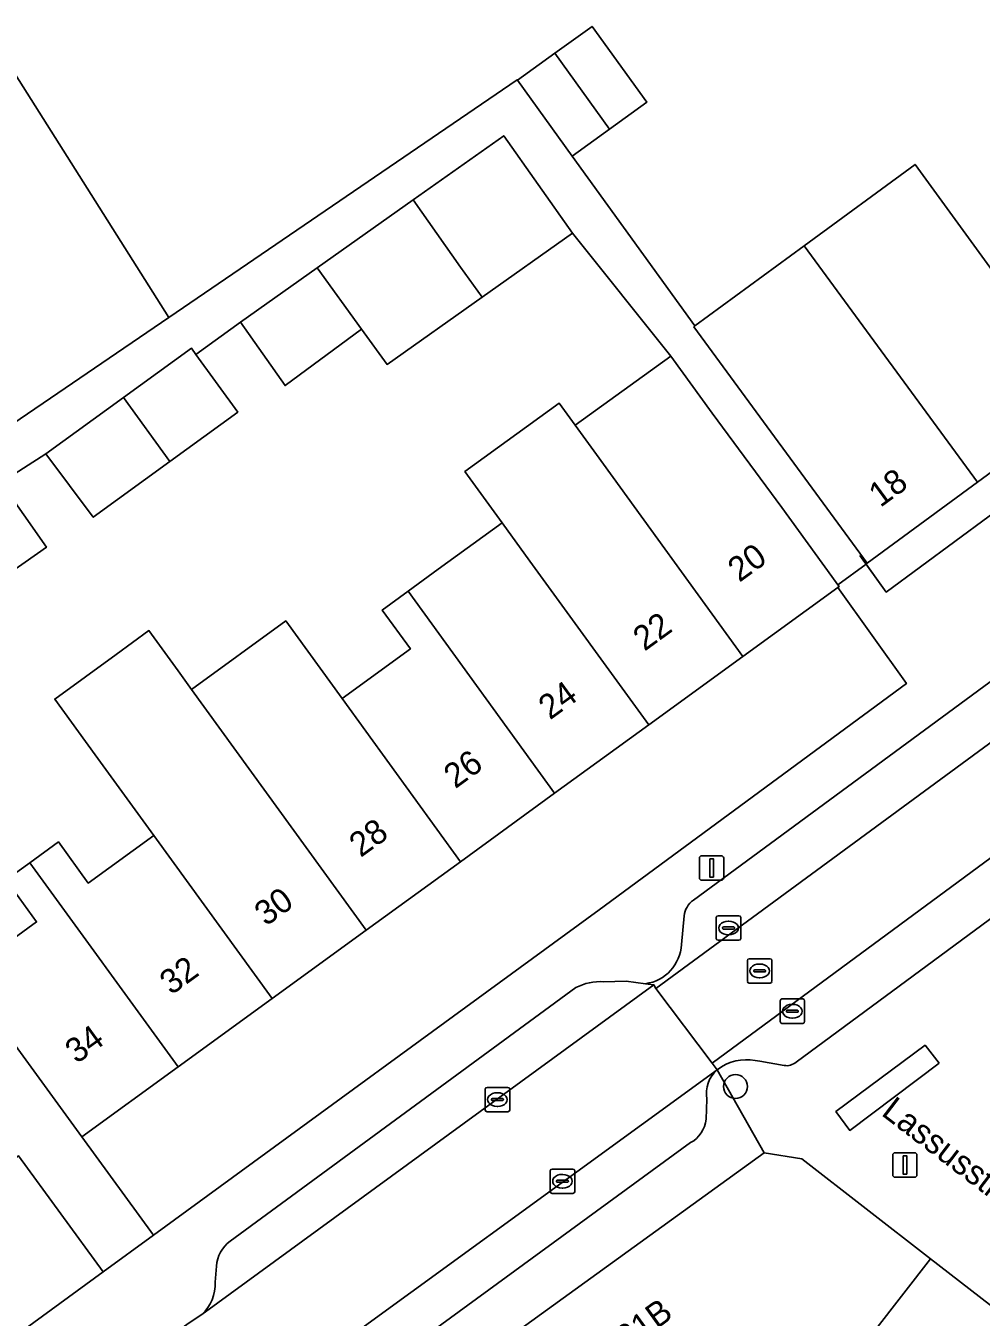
# Model space of a CAD drawing. Extents: x 159817 to 160765, y 380688 to 381638.
# Drawn here: x 160021.9 to 160061, y 381436.1 to 381488.9 of the extents above; entities that cross this region are included whole.
import ezdxf

# ---------------------------------------------------------------- set-up
doc = ezdxf.new("R2010")
doc.units = 0
for name, color, linetype in [('IMGEO_Boom', 7, 'Continuous'), ('IMGEO_Erf', 7, 'Continuous'), ('IMGEO_Groenvoorziening', 7, 'Continuous'), ('IMGEO_Haag', 7, 'Continuous'), ('IMGEO_Kolk', 7, 'Continuous'), ('IMGEO_Lichtmast', 7, 'Continuous'), ('IMGEO_Muur', 7, 'Continuous'), ('IMGEO_Openbare_ruimte_label', 7, 'Continuous'), ('IMGEO_Pand', 7, 'Continuous'), ('IMGEO_Pand_nummerreeks', 7, 'Continuous'), ('IMGEO_Parkeervlak_open', 7, 'Continuous'), ('IMGEO_Rijbaan_lokaal_open', 7, 'Continuous'), ('IMGEO_Rioolput', 7, 'Continuous'), ('IMGEO_Voetpad_open', 7, 'Continuous')]:
    doc.layers.add(name, color=color, linetype=linetype)

msp = doc.modelspace()

# ---------------------------------------------------------------- linework, layer by layer
at = {"layer": 'IMGEO_Boom'}
msp.add_circle((160050.979, 381445.518), 0.489, dxfattribs=at)
at = {"layer": 'IMGEO_Erf'}
for points in [[(160018.16, 381492.216), (160027.791, 381476.962), (160042.046, 381486.683), (160042.062, 381486.661), (160043.586, 381487.762), (160045.11, 381488.863), (160047.35, 381485.764), (160045.827, 381484.663), (160044.303, 381483.561), (160049.318, 381476.617), (160053.782, 381479.891), (160058.321, 381483.22), (160065.379, 381473.526), (160060.872, 381470.222), (160056.365, 381466.917), (160056.317, 381466.882), (160057.143, 381465.734), (160069.783, 381475.059)], [(160019.421, 381450.096), (160022.385, 381452.249), (160021.138, 381453.965), (160022.109, 381454.67), (160023.279, 381455.52), (160024.501, 381453.837), (160027.183, 381455.784), (160024.788, 381459.082), (160023.133, 381461.362), (160025.638, 381463.181), (160026.985, 381464.159), (160028.179, 381462.515), (160028.73, 381461.756), (160032.582, 381464.553), (160034.884, 381461.383), (160037.681, 381463.415), (160036.528, 381465.001), (160037.583, 381465.767), (160038.82, 381466.665), (160041.436, 381468.563), (160039.91, 381470.664), (160043.761, 381473.461), (160044.417, 381472.558), (160048.331, 381475.376), (160044.316, 381480.415), (160040.613, 381477.795), (160036.727, 381475.046), (160035.681, 381476.485), (160032.554, 381474.178), (160030.724, 381476.771), (160028.906, 381475.45), (160030.619, 381473.093), (160027.843, 381471.076), (160024.703, 381468.795), (160022.772, 381471.387), (160020.937, 381470.219), (160022.792, 381467.571), (160020.029, 381465.635)]]:
    msp.add_lwpolyline(points, dxfattribs=at)
for points in [[(160057.967, 381461.996), (160055.158, 381465.918), (160051.282, 381463.103), (160047.431, 381460.307), (160043.58, 381457.509), (160039.728, 381454.712), (160035.876, 381451.915), (160032.025, 381449.117), (160028.173, 381446.32), (160024.239, 381443.463), (160027.173, 381439.443), (160045.402, 381452.747)], [(160025.115, 381437.941), (160021.653, 381442.684), (160016.911, 381439.24), (160012.312, 381435.9), (160007.712, 381432.559), (160002.971, 381429.116), (160006.457, 381424.324)]]:
    msp.add_lwpolyline(points, close=True, dxfattribs=at)
at = {"layer": 'IMGEO_Groenvoorziening'}
msp.add_lwpolyline([(160059.311, 381446.468), (160058.736, 381447.208), (160055.087, 381444.493), (160055.654, 381443.725)], close=True, dxfattribs=at)
at = {"layer": 'IMGEO_Haag'}
msp.add_lwpolyline([(160059.311, 381446.468), (160058.736, 381447.208), (160055.087, 381444.493), (160055.654, 381443.725)], close=True, dxfattribs=at)
at = {"layer": 'IMGEO_Kolk'}
for p, q in [((160050.192, 381451.574), (160050.192, 381452.426)), ((160050.267, 381452.5), (160051.119, 381452.5)), ((160050.68, 381452.28), (160050.705, 381452.28)), ((160051.193, 381452.426), (160051.193, 381451.574)), ((160050.451, 381451.994), (160050.451, 381452.006)), ((160050.889, 381451.957), (160050.491, 381451.957)), ((160050.494, 381452.043), (160050.892, 381452.043)), ((160050.703, 381451.72), (160050.678, 381451.72)), ((160050.935, 381452.006), (160050.935, 381451.994)), ((160051.119, 381451.5), (160050.267, 381451.5)), ((160052.803, 381448.172), (160052.803, 381449.024)), ((160052.878, 381449.098), (160053.73, 381449.098)), ((160053.804, 381449.024), (160053.804, 381448.172)), ((160053.062, 381448.592), (160053.062, 381448.604)), ((160053.5, 381448.555), (160053.102, 381448.555)), ((160053.105, 381448.641), (160053.503, 381448.641)), ((160053.291, 381448.878), (160053.316, 381448.878)), ((160053.546, 381448.604), (160053.546, 381448.592)), ((160053.73, 381448.098), (160052.878, 381448.098)), ((160053.314, 381448.318), (160053.289, 381448.318)), ((160040.739, 381444.559), (160040.739, 381445.411)), ((160040.814, 381445.485), (160041.666, 381445.485)), ((160041.74, 381445.411), (160041.74, 381444.559)), ((160040.998, 381444.979), (160040.998, 381444.991)), ((160041.436, 381444.942), (160041.038, 381444.942)), ((160041.041, 381445.028), (160041.439, 381445.028)), ((160041.227, 381445.265), (160041.252, 381445.265)), ((160041.482, 381444.991), (160041.482, 381444.979)), ((160041.666, 381444.485), (160040.814, 381444.485)), ((160041.25, 381444.705), (160041.225, 381444.705)), ((160043.474, 381442.145), (160044.326, 381442.145)), ((160043.399, 381441.219), (160043.399, 381442.071)), ((160043.658, 381441.639), (160043.658, 381441.651)), ((160044.096, 381441.602), (160043.698, 381441.602)), ((160043.701, 381441.688), (160044.099, 381441.688)), ((160043.887, 381441.925), (160043.912, 381441.925)), ((160044.142, 381441.651), (160044.142, 381441.639)), ((160044.4, 381442.071), (160044.4, 381441.219)), ((160044.326, 381441.145), (160043.474, 381441.145)), ((160043.91, 381441.365), (160043.885, 381441.365))]:
    msp.add_line(p, q, dxfattribs=at)
for points in [[(160050.192, 381451.574), (160050.192, 381452.426)], [(160050.267, 381452.5), (160051.119, 381452.5)], [(160051.193, 381452.426), (160051.193, 381451.574)], [(160051.119, 381451.5), (160050.267, 381451.5)], [(160052.803, 381448.172), (160052.803, 381449.024)], [(160052.878, 381449.098), (160053.73, 381449.098)], [(160053.804, 381449.024), (160053.804, 381448.172)], [(160053.73, 381448.098), (160052.878, 381448.098)], [(160040.739, 381444.559), (160040.739, 381445.411)], [(160040.814, 381445.485), (160041.666, 381445.485)], [(160041.74, 381445.411), (160041.74, 381444.559)], [(160041.666, 381444.485), (160040.814, 381444.485)], [(160043.474, 381442.145), (160044.326, 381442.145)], [(160043.399, 381441.219), (160043.399, 381442.071)], [(160044.4, 381442.071), (160044.4, 381441.219)], [(160044.326, 381441.145), (160043.474, 381441.145)]]:
    msp.add_lwpolyline(points, dxfattribs=at)
for centre, radius, start, end in [((160050.269, 381452.424), 0.0765, 91.552, 178.448), ((160050.269, 381452.424), 0.0765, 91.552, 178.448), ((160051.117, 381452.424), 0.0765, 1.552, 88.448), ((160051.117, 381452.424), 0.0765, 1.552, 88.448), ((160050.491, 381452.003), 0.0403, 85.8775, 175.7526), ((160050.488, 381451.993), 0.0366, 178.938, 274.7102), ((160050.892, 381452), 0.043, 264.8664, 352.4533), ((160050.896, 381452.005), 0.0386, 1.7309, 96.639), ((160050.269, 381451.576), 0.0765, 181.552, 268.448), ((160050.269, 381451.576), 0.0765, 181.552, 268.448), ((160051.117, 381451.576), 0.0765, 271.552, 358.448), ((160051.117, 381451.576), 0.0765, 271.552, 358.448), ((160052.88, 381449.022), 0.0765, 91.552, 178.448), ((160052.88, 381449.022), 0.0765, 91.552, 178.448), ((160053.728, 381449.022), 0.0765, 1.552, 88.448), ((160053.728, 381449.022), 0.0765, 1.552, 88.448), ((160053.102, 381448.601), 0.0403, 85.8775, 175.7526), ((160053.099, 381448.591), 0.0366, 178.938, 274.7102), ((160053.503, 381448.598), 0.043, 264.8664, 352.4533), ((160053.507, 381448.603), 0.0386, 1.7309, 96.639), ((160052.88, 381448.174), 0.0765, 181.552, 268.448), ((160052.88, 381448.174), 0.0765, 181.552, 268.448), ((160053.728, 381448.174), 0.0765, 271.552, 358.448), ((160053.728, 381448.174), 0.0765, 271.552, 358.448), ((160040.816, 381445.409), 0.0765, 91.552, 178.448), ((160040.816, 381445.409), 0.0765, 91.552, 178.448), ((160041.664, 381445.409), 0.0765, 1.552, 88.448), ((160041.664, 381445.409), 0.0765, 1.552, 88.448), ((160041.038, 381444.988), 0.0403, 85.8775, 175.7526), ((160041.035, 381444.978), 0.0366, 178.938, 274.7102), ((160041.439, 381444.985), 0.043, 264.8664, 352.4533), ((160041.443, 381444.99), 0.0386, 1.7309, 96.639), ((160040.816, 381444.561), 0.0765, 181.552, 268.448), ((160040.816, 381444.561), 0.0765, 181.552, 268.448), ((160041.664, 381444.561), 0.0765, 271.552, 358.448), ((160041.664, 381444.561), 0.0765, 271.552, 358.448), ((160043.476, 381442.069), 0.0765, 91.552, 178.448), ((160043.476, 381442.069), 0.0765, 91.552, 178.448), ((160044.324, 381442.069), 0.0765, 1.552, 88.448), ((160044.324, 381442.069), 0.0765, 1.552, 88.448), ((160043.698, 381441.648), 0.0403, 85.8775, 175.7526), ((160043.695, 381441.638), 0.0366, 178.938, 274.7102), ((160044.099, 381441.645), 0.043, 264.8664, 352.4533), ((160044.103, 381441.65), 0.0386, 1.7309, 96.639), ((160043.476, 381441.221), 0.0765, 181.552, 268.448), ((160043.476, 381441.221), 0.0765, 181.552, 268.448), ((160044.324, 381441.221), 0.0765, 271.552, 358.448), ((160044.324, 381441.221), 0.0765, 271.552, 358.448)]:
    msp.add_arc(centre, radius, start, end, dxfattribs=at)
for centre, major_axis, ratio, start_param, end_param in [((160050.679, 381452), (-0.387, 0.002), 0.722429, 4.712389, 7.853982), ((160050.704, 381452), (-0.39, 0.002), 0.717154, 1.570796, 4.712389), ((160053.29, 381448.598), (-0.387, 0.002), 0.722429, 4.712389, 7.853982), ((160053.315, 381448.598), (-0.39, 0.002), 0.717154, 1.570796, 4.712389), ((160041.226, 381444.985), (-0.387, 0.002), 0.722429, 4.712389, 7.853982), ((160041.251, 381444.985), (-0.39, 0.002), 0.717154, 1.570796, 4.712389), ((160043.886, 381441.645), (-0.387, 0.002), 0.722429, 4.712389, 7.853982), ((160043.911, 381441.645), (-0.39, 0.002), 0.717154, 1.570796, 4.712389)]:
    msp.add_ellipse(centre, major_axis=major_axis, ratio=ratio, start_param=start_param, end_param=end_param, dxfattribs=at)
at = {"layer": 'IMGEO_Lichtmast'}
for p, q in [((160049.504, 381454.054), (160049.504, 381454.854)), ((160049.504, 381454.854), (160049.504, 381454.054)), ((160049.604, 381454.954), (160050.394, 381454.954)), ((160050.394, 381454.954), (160049.604, 381454.954)), ((160050.494, 381454.854), (160050.494, 381454.054)), ((160050.494, 381454.054), (160050.494, 381454.854)), ((160050.394, 381453.954), (160049.604, 381453.954)), ((160049.604, 381453.954), (160050.394, 381453.954)), ((160057.41, 381441.911), (160057.41, 381442.711)), ((160057.41, 381442.711), (160057.41, 381441.911)), ((160057.51, 381442.811), (160058.3, 381442.811)), ((160058.3, 381442.811), (160057.51, 381442.811)), ((160058.4, 381442.711), (160058.4, 381441.911)), ((160058.4, 381441.911), (160058.4, 381442.711)), ((160058.3, 381441.811), (160057.51, 381441.811)), ((160057.51, 381441.811), (160058.3, 381441.811))]:
    msp.add_line(p, q, dxfattribs=at)
for points in [[(160049.924, 381454.829), (160050.074, 381454.829), (160050.074, 381454.079), (160049.924, 381454.079), (160049.924, 381454.829)], [(160057.83, 381442.686), (160057.98, 381442.686), (160057.98, 381441.936), (160057.83, 381441.936), (160057.83, 381442.686)]]:
    msp.add_lwpolyline(points, dxfattribs=at)
for centre, start, end in [((160049.604, 381454.854), 90, 180), ((160049.604, 381454.854), 90, 180), ((160050.394, 381454.854), 0, 90), ((160050.394, 381454.854), 360, 90), ((160049.604, 381454.054), 180, 270), ((160049.604, 381454.054), 180, 270), ((160050.394, 381454.054), 270, 0), ((160050.394, 381454.054), 270, 0), ((160057.51, 381442.711), 90, 180), ((160057.51, 381442.711), 90, 180), ((160058.3, 381442.711), 0, 90), ((160058.3, 381442.711), 360, 90), ((160057.51, 381441.911), 180, 270), ((160057.51, 381441.911), 180, 270), ((160058.3, 381441.911), 270, 0), ((160058.3, 381441.911), 270, 0)]:
    msp.add_arc(centre, 0.1, start, end, dxfattribs=at)
at = {"layer": 'IMGEO_Muur'}
msp.add_lwpolyline([(160056.063, 381467.236), (160057.143, 381465.734), (160069.783, 381475.059)], dxfattribs=at)
at = {"layer": 'IMGEO_Pand'}
for points in [[(160011.015, 381487.705), (160020.806, 381472.199), (160027.791, 381476.962), (160018.16, 381492.216)], [(160045.11, 381488.863), (160043.586, 381487.762), (160045.827, 381484.663), (160047.35, 381485.764)], [(160043.586, 381487.762), (160042.062, 381486.661), (160044.303, 381483.561), (160045.827, 381484.663)], [(160037.79, 381481.77), (160039.728, 381479.014), (160040.613, 381477.795), (160044.316, 381480.415), (160041.5, 381484.395)], [(160058.321, 381483.22), (160053.782, 381479.891), (160060.872, 381470.222), (160065.379, 381473.526)], [(160037.79, 381481.77), (160033.862, 381478.99), (160035.681, 381476.485), (160036.727, 381475.046), (160040.613, 381477.795), (160039.728, 381479.014)], [(160053.782, 381479.891), (160049.318, 381476.617), (160049.275, 381476.586), (160056.365, 381466.917), (160060.872, 381470.222)], [(160035.681, 381476.485), (160033.862, 381478.99), (160030.724, 381476.771), (160032.554, 381474.178)], [(160028.906, 381475.45), (160028.719, 381475.708), (160025.944, 381473.692), (160027.843, 381471.076), (160030.619, 381473.093)], [(160050.028, 381473.047), (160048.331, 381475.376), (160044.417, 381472.558), (160045.288, 381471.358), (160051.282, 381463.103), (160055.158, 381465.918), (160055.217, 381465.961), (160055.163, 381466.036), (160054.92, 381466.37), (160052.87, 381469.192)], [(160027.843, 381471.076), (160025.944, 381473.692), (160022.772, 381471.387), (160024.703, 381468.795)], [(160045.288, 381471.358), (160044.417, 381472.558), (160043.761, 381473.461), (160039.91, 381470.664), (160041.436, 381468.563), (160042.569, 381467.002), (160047.431, 381460.307), (160051.282, 381463.103)], [(160020.937, 381470.219), (160020.936, 381470.22), (160018.128, 381468.252), (160020.029, 381465.635), (160022.792, 381467.571)], [(160037.583, 381465.767), (160043.58, 381457.509), (160047.431, 381460.307), (160042.569, 381467.002), (160041.436, 381468.563), (160038.82, 381466.665)], [(160037.583, 381465.767), (160036.528, 381465.001), (160037.681, 381463.415), (160034.884, 381461.383), (160039.728, 381454.712), (160043.58, 381457.509)], [(160034.884, 381461.383), (160032.582, 381464.553), (160028.73, 381461.756), (160035.876, 381451.915), (160039.728, 381454.712)], [(160028.73, 381461.756), (160028.179, 381462.515), (160026.985, 381464.159), (160025.638, 381463.181), (160023.133, 381461.362), (160024.788, 381459.082), (160027.183, 381455.784), (160032.025, 381449.117), (160035.876, 381451.915)], [(160032.025, 381449.117), (160027.183, 381455.784), (160024.501, 381453.837), (160023.279, 381455.52), (160022.109, 381454.67), (160028.173, 381446.32)], [(160028.173, 381446.32), (160022.109, 381454.67), (160021.138, 381453.965), (160022.385, 381452.249), (160019.421, 381450.096), (160021.3, 381447.509), (160024.239, 381443.463)], [(160054.309, 381432.488), (160058.955, 381438.477), (160053.686, 381442.564), (160052.148, 381442.81), (160038.859, 381433.197), (160041.789, 381429.147), (160043.336, 381427.009), (160052.669, 381433.76)], [(160054.309, 381432.488), (160052.529, 381430.193), (160054.389, 381428.751), (160052.849, 381426.766), (160054.664, 381425.358), (160062.63, 381435.626), (160058.955, 381438.477)]]:
    msp.add_lwpolyline(points, close=True, dxfattribs=at)
at = {"layer": 'IMGEO_Parkeervlak_open'}
for points in [[(160047.299, 381449.724), (160047.631, 381449.677), (160047.723, 381449.532), (160071.444, 381466.944)], [(160067.431, 381466.507), (160049.257, 381453.137)], [(160073.316, 381463.635), (160050.029, 381446.475), (160050.226, 381446.2), (160050.44, 381446.355)], [(160053.453, 381446.521), (160072.031, 381460.205)], [(160048.872, 381452.494), (160048.768, 381451.325)], [(160029.153, 381436.195), (160047.631, 381449.677), (160047.299, 381449.724), (160046.502, 381449.825), (160045.582, 381449.804)], [(160044.452, 381449.564), (160030.306, 381439.198)], [(160051.973, 381446.551), (160052.965, 381446.381)], [(160050.226, 381446.2), (160031.503, 381432.601)], [(160049.773, 381444.182), (160049.81, 381445.007)], [(160034.765, 381432.731), (160049.14, 381443.224)], [(160029.746, 381438.171), (160029.694, 381437.523)]]:
    msp.add_lwpolyline(points, dxfattribs=at)
for centre, radius, start, end in [((160049.761, 381452.399), 0.894, 124.3089, 173.8685), ((160047.062, 381451.416), 1.708, 277.9692, 356.9549), ((160045.455, 381447.621), 2.187, 86.6745, 117.3072), ((160051.458, 381444.485), 2.129, 76.0044, 118.5675), ((160053.073, 381446.926), 0.555, 258.812, 313.2029), ((160051.042, 381445.247), 1.255, 130.547, 191.0056), ((160048.53, 381444.315), 1.25, 299.2033, 353.8871), ((160031.096, 381438.101), 1.351, 125.7527, 177.0421), ((160027.938, 381437.464), 1.757, 313.7547, 1.9154)]:
    msp.add_arc(centre, radius, start, end, dxfattribs=at)
at = {"layer": 'IMGEO_Rijbaan_lokaal_open'}
msp.add_lwpolyline([(160075.646, 381469.98), (160074.954, 381469.487), (160072.43, 381467.667), (160071.444, 381466.944), (160047.723, 381449.532), (160050.029, 381446.475), (160073.316, 381463.635)], dxfattribs=at)
msp.add_lwpolyline([(160050.226, 381446.2), (160050.029, 381446.475), (160047.723, 381449.532), (160047.631, 381449.677), (160029.153, 381436.195), (160028.584, 381435.83), (160009.727, 381422.019), (160012.236, 381418.577), (160031.361, 381432.512), (160031.503, 381432.601)], close=True, dxfattribs=at)
at = {"layer": 'IMGEO_Rioolput'}
for p, q in [((160051.465, 381449.82), (160051.465, 381450.672)), ((160051.54, 381450.746), (160052.392, 381450.746)), ((160052.466, 381450.672), (160052.466, 381449.82)), ((160051.724, 381450.24), (160051.724, 381450.252)), ((160052.162, 381450.203), (160051.764, 381450.203)), ((160051.767, 381450.289), (160052.165, 381450.289)), ((160051.953, 381450.526), (160051.978, 381450.526)), ((160052.208, 381450.252), (160052.208, 381450.24)), ((160052.392, 381449.746), (160051.54, 381449.746)), ((160051.976, 381449.966), (160051.951, 381449.966))]:
    msp.add_line(p, q, dxfattribs=at)
for points in [[(160051.465, 381449.82), (160051.465, 381450.672)], [(160051.54, 381450.746), (160052.392, 381450.746)], [(160052.466, 381450.672), (160052.466, 381449.82)], [(160052.392, 381449.746), (160051.54, 381449.746)]]:
    msp.add_lwpolyline(points, dxfattribs=at)
for centre, radius, start, end in [((160051.542, 381450.67), 0.0765, 91.552, 178.448), ((160051.542, 381450.67), 0.0765, 91.552, 178.448), ((160052.39, 381450.67), 0.0765, 1.552, 88.448), ((160052.39, 381450.67), 0.0765, 1.552, 88.448), ((160051.764, 381450.249), 0.0403, 85.8775, 175.7526), ((160051.761, 381450.239), 0.0366, 178.938, 274.7102), ((160052.165, 381450.246), 0.043, 264.8664, 352.4533), ((160052.169, 381450.251), 0.0386, 1.7309, 96.639), ((160051.542, 381449.822), 0.0765, 181.552, 268.448), ((160051.542, 381449.822), 0.0765, 181.552, 268.448), ((160052.39, 381449.822), 0.0765, 271.552, 358.448), ((160052.39, 381449.822), 0.0765, 271.552, 358.448)]:
    msp.add_arc(centre, radius, start, end, dxfattribs=at)
for centre, major_axis, ratio, start_param, end_param in [((160051.952, 381450.246), (-0.387, 0.002), 0.722429, 4.712389, 7.853982), ((160051.977, 381450.246), (-0.39, 0.002), 0.717154, 1.570796, 4.712389)]:
    msp.add_ellipse(centre, major_axis=major_axis, ratio=ratio, start_param=start_param, end_param=end_param, dxfattribs=at)
at = {"layer": 'IMGEO_Voetpad_open'}
for points in [[(160020.937, 381470.219), (160022.772, 381471.387), (160025.944, 381473.692), (160028.719, 381475.708), (160028.906, 381475.45), (160030.724, 381476.771), (160033.862, 381478.99), (160037.79, 381481.77), (160041.5, 381484.395), (160044.316, 381480.415), (160048.331, 381475.376), (160050.028, 381473.047), (160052.87, 381469.192), (160054.92, 381466.37), (160055.163, 381466.036), (160056.317, 381466.882), (160056.365, 381466.917), (160049.275, 381476.586), (160049.318, 381476.617), (160044.303, 381483.561), (160042.062, 381486.661), (160042.046, 381486.683), (160027.791, 381476.962), (160020.806, 381472.199)], [(160111.187, 381476.867), (160091.085, 381462.133), (160081.79, 381469.456), (160081.375, 381469.783), (160076.618, 381473.531), (160072.309, 381476.925), (160069.783, 381475.059), (160057.143, 381465.734), (160056.317, 381466.882), (160055.163, 381466.036), (160055.217, 381465.961), (160055.158, 381465.918), (160057.967, 381461.996), (160045.402, 381452.747), (160027.173, 381439.443), (160025.115, 381437.941), (160006.457, 381424.324)], [(160049.257, 381453.137), (160067.431, 381466.507)], [(160072.031, 381460.205), (160053.453, 381446.521)], [(160048.768, 381451.325), (160048.872, 381452.494)], [(160030.306, 381439.198), (160044.452, 381449.564)], [(160045.582, 381449.804), (160046.502, 381449.825), (160047.299, 381449.724)], [(160021.653, 381442.684), (160025.115, 381437.941), (160027.173, 381439.443), (160024.239, 381443.463), (160021.3, 381447.509)], [(160050.44, 381446.355), (160050.226, 381446.2), (160052.148, 381442.81), (160053.686, 381442.564), (160058.955, 381438.477), (160062.63, 381435.626), (160066.439, 381432.672), (160071.859, 381428.467), (160074.233, 381426.736), (160082.337, 381446.353)], [(160052.965, 381446.381), (160051.973, 381446.551)], [(159948.833, 381367.509), (159954.124, 381371.316), (159954.428, 381371.537), (159958.389, 381374.423), (159962.45, 381377.382), (159966.492, 381380.328), (159970.504, 381383.25), (159974.524, 381386.18), (159978.535, 381389.102), (159978.734, 381389.247), (159994.213, 381400.552), (159997.287, 381402.797), (160000, 381404.778), (160012.915, 381414.21), (160017.226, 381417.351), (160021.266, 381420.294), (160025.303, 381423.236), (160029.417, 381426.233), (160033.412, 381429.144), (160037.568, 381432.172), (160038.859, 381433.197), (160052.148, 381442.81), (160050.226, 381446.2)], [(160049.81, 381445.007), (160049.773, 381444.182)], [(160049.14, 381443.224), (160034.765, 381432.731)], [(160029.694, 381437.523), (160029.746, 381438.171)], [(160028.584, 381435.83), (160029.153, 381436.195)]]:
    msp.add_lwpolyline(points, dxfattribs=at)
msp.add_lwpolyline([(160059.311, 381446.468), (160055.654, 381443.725), (160055.087, 381444.493), (160058.736, 381447.208)], close=True, dxfattribs=at)
for centre, radius, start, end in [((160049.761, 381452.399), 0.894, 124.3089, 173.8685), ((160047.062, 381451.416), 1.708, 277.9692, 356.9549), ((160045.455, 381447.621), 2.187, 86.6745, 117.3072), ((160051.458, 381444.485), 2.129, 76.0044, 118.5675), ((160053.073, 381446.926), 0.555, 258.812, 313.2029), ((160051.042, 381445.247), 1.255, 130.547, 191.0056), ((160048.53, 381444.315), 1.25, 299.2033, 353.8871), ((160031.096, 381438.101), 1.351, 125.7527, 177.0421), ((160027.938, 381437.464), 1.757, 313.7547, 1.9154)]:
    msp.add_arc(centre, radius, start, end, dxfattribs=at)

# ---------------------------------------------------------------- texts
at = {"layer": 'IMGEO_Openbare_ruimte_label'}
msp.add_text('Lassusstraat', height=1, rotation=322.5572, dxfattribs=at).set_placement((160056.9, 381444.376))
at = {"layer": 'IMGEO_Pand_nummerreeks'}
for s, rotation, p in [('18', 36.251, (160056.903, 381469.171)), ('20', 35.9875, (160051.134, 381466.11)), ('22', 35.9875, (160047.257, 381463.294)), ('24', 35.9893, (160043.387, 381460.484)), ('26', 35.9893, (160039.515, 381457.672)), ('28', 35.9875, (160035.645, 381454.861)), ('30', 35.9875, (160031.772, 381452.049)), ('32', 35.9893, (160027.896, 381449.233)), ('34', 35.9893, (160024.026, 381446.423)), ('21-21B', 35.8812, (160044.991, 381433.585))]:
    msp.add_text(s, height=1, rotation=rotation, dxfattribs=at).set_placement(p)

doc.saveas('drawing.dxf')
